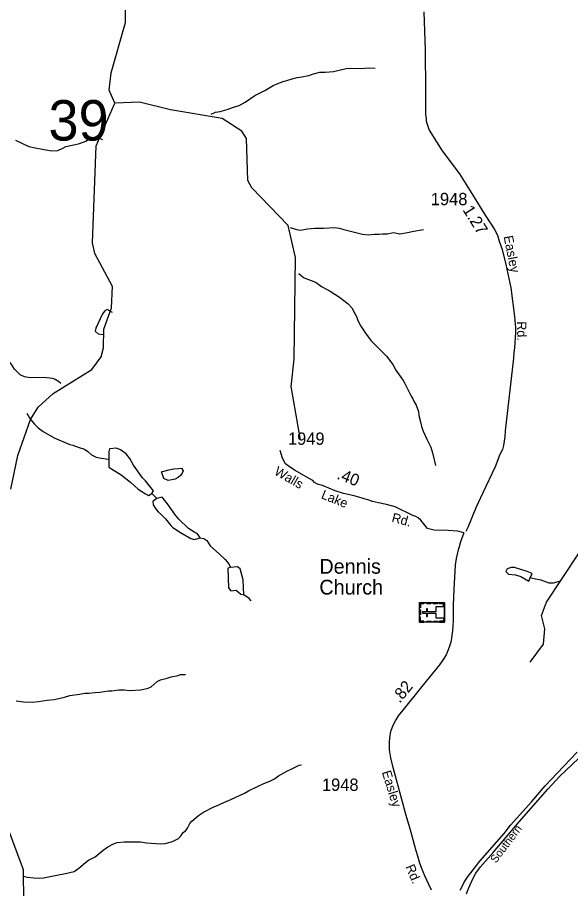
# Model space of a CAD drawing. Extents: x 1547597 to 1699558, y 810033 to 920809.
# Drawn here: x 1650573 to 1656188, y 903252 to 912089 of the extents above; entities that cross this region are included whole.
import ezdxf

# ---------------------------------------------------------------- set-up
doc = ezdxf.new("R2010")
doc.units = 0
for name, color, linetype in [('Exist Cultural Church with Cemetery CELL', 7, 'Continuous'), ('Exist Cultural Church with Cemetery Label', 7, 'Continuous'), ('Exist Hydrographic Creek Single Shore', 7, 'Continuous'), ('Exist Hydrographic Misc Water Feature', 7, 'Continuous'), ('Exist Railroad Mainline', 7, 'Continuous'), ('Exist Railroad Mainline Label', 7, 'Continuous'), ('Exist Road Primary US Attributed', 7, 'Continuous'), ('Exist Road Secondary Mileage Hundredths English Label', 7, 'Continuous'), ('Exist Road Secondary Structure Standard Bridge Number Label', 7, 'Continuous'), ('Exist Road Secondary Type 41 Attributed', 7, 'Continuous'), ('Exist Road Secondary Type 51 Attributed', 7, 'Continuous'), ('Exist Road Secondary Type 51 Label', 7, 'Continuous'), ('Exist Road Secondary Type 51 Number Label', 7, 'Continuous')]:
    doc.layers.add(name, color=color, linetype=linetype)

msp = doc.modelspace()

# ---------------------------------------------------------------- linework, layer by layer
at = {"layer": 'Exist Cultural Church with Cemetery CELL'}
for points in [[(1654654.6, 905953.5), (1654654.6, 906152.6), (1654909.3, 906152.6), (1654909.3, 905953.5)], [(1654698, 906152.7), (1654698, 906141.3), (1654665.8, 906141.3), (1654665.8, 906100.7), (1654654.7, 906100.7), (1654654.7, 906152.6)], [(1654909.2, 905996.6), (1654909.2, 906108.7), (1654818.7, 906108.7), (1654818.7, 906058), (1654737.2, 906058), (1654737.2, 906091), (1654726.2, 906091), (1654726.2, 906058), (1654683.9, 906058), (1654683.9, 906046.4), (1654726.2, 906046.4), (1654726.2, 906013.3), (1654737.2, 906013.3), (1654737.2, 906046.4), (1654818.7, 906046.4), (1654818.7, 905996.6)], [(1654771.1, 906141.2), (1654727.8, 906141.2), (1654727.8, 906152.6), (1654771.1, 906152.6)], [(1654837, 906141.2), (1654793.7, 906141.2), (1654793.7, 906152.6), (1654837, 906152.6)], [(1654909.3, 906119.4), (1654897.8, 906119.4), (1654897.8, 906141.4), (1654857.4, 906141.4), (1654857.4, 906152.6), (1654909.3, 906152.6)], [(1654654.7, 906027.6), (1654654.7, 906079.4), (1654666.1, 906079.4), (1654666.1, 906027.6)], [(1654698, 905953.5), (1654698, 905964.8), (1654665.8, 905964.8), (1654665.8, 906005.4), (1654654.6, 906005.4), (1654654.6, 905953.5)], [(1654772.1, 905953.5), (1654728.8, 905953.5), (1654728.8, 905964.9), (1654772.1, 905964.9)], [(1654839.3, 905953.5), (1654796, 905953.5), (1654796, 905964.8), (1654839.3, 905964.8)], [(1654909.2, 905986.6), (1654897.7, 905986.6), (1654897.7, 905964.6), (1654857.3, 905964.6), (1654857.3, 905953.4), (1654909.2, 905953.4)]]:
    msp.add_lwpolyline(points, close=True, dxfattribs=at)
at = {"layer": 'Exist Hydrographic Creek Single Shore'}
msp.add_line((1651671.1, 912036.9), (1651662.1, 912723.6), dxfattribs=at)
for points in [[(1651561.1, 911219), (1651505.2, 911351.4), (1651524.1, 911528.3), (1651671.1, 912036.9)], [(1655779.3, 905549.1), (1655914.2, 905730.2), (1655925.3, 905887.5), (1655893.3, 906022.8), (1655944.2, 906156.3), (1656275.3, 906658.4), (1656790.3, 907137.1), (1657196.3, 907608.1), (1657349.3, 907913.5), (1657498.2, 908471.9), (1657563.2, 909045), (1657567.2, 909412.7), (1657472.3, 909795.3), (1657476.3, 910146.5), (1657556.3, 910522.4), (1657616.2, 910668.9), (1657644.2, 910911.3), (1657619.3, 910954.4), (1657613.3, 911122), (1657437.2, 911755.9), (1657414.3, 911956.5)], [(1650506.2, 907304.4), (1650577.2, 907644.4), (1650706.2, 908009.4), (1650783.2, 908135.9), (1650934.2, 908273.9), (1651329.1, 908518.7), (1651422.2, 908644.8), (1651448.2, 908736.2), (1651451.1, 908926.5), (1651528.1, 909141.7), (1651539.2, 909358.1), (1651360.2, 909693.3), (1651336.2, 909802.2), (1651373.2, 910786.2), (1651561.1, 911219)], [(1650639.1, 903109.7), (1650635.1, 903441.2), (1650473.1, 903877.9)]]:
    msp.add_lwpolyline(points, dxfattribs=at)
at = {"layer": 'Exist Hydrographic Misc Water Feature'}
for points in [[(1652541, 911107.4), (1652582, 911127), (1652630.1, 911134.3), (1652702.5, 911155), (1652766.7, 911177.8), (1652823, 911196.9), (1652885.6, 911227.9), (1652930.1, 911261.1), (1652984.6, 911296.2), (1653085.4, 911348.4), (1653168.2, 911399), (1653234.6, 911423.9), (1653280.9, 911441.1), (1653307, 911448.7), (1653363.2, 911465.7), (1653411.4, 911480.9), (1653459.5, 911488.1), (1653531.8, 911500.8), (1653580, 911518), (1653644.3, 911532.9), (1653700.2, 911533.9), (1653780.3, 911540.6), (1653908.8, 911570.4), (1653956.8, 911573.6), (1654060.7, 911569.8), (1654132.8, 911578.6), (1654204.7, 911575.3)], [(1653446.2, 907802.6), (1653353.2, 908346.2), (1653381.2, 908621.4), (1653394.2, 909655.1), (1653322.2, 909978.4), (1652952.2, 910360.1), (1652911.2, 910436.4), (1652899.2, 910860.1), (1652850.2, 910936.6), (1652652.2, 911062.1), (1652128.2, 911151.6), (1651812.2, 911230.2), (1651561.1, 911219)], [(1650554.1, 910843.6), (1650689.1, 910781.3), (1650768.7, 910763.9), (1650808.6, 910755.2), (1650864.4, 910744.4), (1650920.3, 910735.3), (1650984.3, 910740.3), (1651032.6, 910761.5), (1651064.9, 910780.9), (1651145.2, 910797.6), (1651201.4, 910810.6), (1651265.7, 910833.5), (1651306.2, 910862.8), (1651346.3, 910872.1), (1651386.2, 910871.4), (1651437.7, 910850.9)], [(1653340.7, 909956.7), (1653406.4, 909939), (1653446.3, 909932.4), (1653518.5, 909943.1), (1653590.5, 909949.9), (1653678.5, 909950.4), (1653790.6, 909956.5), (1653838.5, 909951.6), (1653886.2, 909938.9), (1654077.3, 909889.6), (1654133.3, 909884.7), (1654197.4, 909891.6), (1654245.4, 909890.7), (1654277.4, 909894.2), (1654325.3, 909895.3), (1654389.5, 909908.3), (1654453.3, 909895.2), (1654533.5, 909907.9), (1654581.7, 909917), (1654653.8, 909931.7), (1654693.9, 909937.1)], [(1653430.9, 909492.3), (1653476.4, 909451.9), (1653518.2, 909433.2), (1653565.9, 909418.4), (1653605.6, 909401.7), (1653660.9, 909358.7), (1653748.1, 909311.3), (1653843.1, 909249.6), (1653929.9, 909182.2), (1653967.2, 909141.6), (1654002.3, 909078.9), (1654015.8, 909054.7), (1654029.2, 909014.4), (1654058.3, 908958), (1654112.9, 908877.1), (1654136.4, 908844.7), (1654159.9, 908812.3), (1654321.2, 908653.6), (1654383.8, 908568.5), (1654414.9, 908512), (1654463.7, 908439.1), (1654489.2, 908406.7), (1654500.8, 908382.5), (1654570.5, 908245.3), (1654586.1, 908221), (1654599.6, 908188.8), (1654621, 908156.4), (1654644, 908092), (1654649.3, 908051.9), (1654664.3, 907987.7), (1654673.5, 907939.6), (1654690.8, 907891.3), (1654729.4, 907810.6), (1654768.1, 907730), (1654785.2, 907673.7), (1654817.1, 907545.1)], [(1651538.2, 909096.1), (1651482.4, 909125), (1651460, 909111.2), (1651437.3, 909081.1), (1651367.5, 908936.9), (1651363.6, 908905.4), (1651393.6, 908879.1), (1651444.4, 908872.6)], [(1651013.1, 908375.4), (1650990.2, 908396.3), (1650954.6, 908416.9), (1650930.7, 908427.3), (1650838.8, 908434.9), (1650702.9, 908433.2), (1650643.1, 908442.2), (1650601.5, 908464.9), (1650544.4, 908521.9), (1650509.2, 908574.5), (1650472, 908619.1), (1650439.3, 908666.8)], [(1650667.1, 908074.7), (1650694.3, 908027.3), (1650711.9, 908003), (1650745.2, 907962.5), (1650784.6, 907925.8), (1650834, 907889), (1650945, 907825), (1651103.8, 907756.3), (1651135.7, 907749.9), (1651199.2, 907724.8), (1651254.9, 907707.9), (1651286.6, 907687.2), (1651326.1, 907652.6), (1651373.6, 907629.8), (1651421.4, 907619), (1651501, 907608.1)], [(1651938.5, 907260.3), (1651953.8, 907286), (1651912.7, 907338.7), (1651871.6, 907389.3), (1651842.1, 907417.8), (1651750.1, 907545.3), (1651713.3, 907614), (1651676, 907660.6), (1651618.7, 907701.6), (1651579, 907720.3), (1651507, 907711.8), (1651502.5, 907685.6), (1651501, 907608.1)], [(1651501, 907608.1), (1651501.9, 907525.6), (1651626.6, 907447.5), (1651721.4, 907373.9), (1651760.8, 907337.2), (1651800.2, 907304.5), (1651871.4, 907255.3), (1651903.1, 907238.8), (1651938.5, 907260.3)], [(1652101.5, 907391.4), (1652057.8, 907410.1), (1652034.9, 907478.5), (1652071.1, 907487.9), (1652111.3, 907499.2), (1652159.4, 907510.4), (1652207.4, 907511.6), (1652239.5, 907517), (1652255, 907490.8), (1652246.6, 907465), (1652228.3, 907443.2), (1652204, 907421.7), (1652173.7, 907406.2), (1652141.6, 907398.7), (1652101.5, 907391.4)], [(1651938.5, 907260.3), (1651959, 907237.9), (1651988.5, 907209.7)], [(1651988.5, 907209.7), (1651948.1, 907178), (1651951.6, 907146), (1651982.7, 907097.4), (1652000.4, 907073.1), (1652035.8, 907042.6), (1652075.2, 907001.9), (1652131.8, 906936.5), (1652151.7, 906914.6), (1652228.9, 906863.2), (1652331.8, 906803.5), (1652371.7, 906792.8), (1652427.9, 906810.9)], [(1652427.9, 906810.9), (1652402.6, 906850.3), (1652374.9, 906864.8), (1652309.5, 906903.8), (1652211.1, 906997.6), (1652177.7, 907038.2), (1652095.7, 907155.5), (1652040.8, 907222.5), (1651988.5, 907209.7)], [(1652427.9, 906810.9), (1652463.8, 906803.3), (1652495.5, 906782.8), (1652530.5, 906728.1), (1652625.2, 906644.6), (1652682.1, 906590)], [(1652682.1, 906590), (1652719.8, 906545.1), (1652737.3, 906510)], [(1652737.3, 906510), (1652707.2, 906500.9), (1652716.5, 906302.4), (1652739.4, 906271.4), (1652792.8, 906278.8), (1652842.5, 906236.8), (1652871.6, 906230.3)], [(1652871.6, 906230.3), (1652866.2, 906382.2), (1652834, 906496.1), (1652808.7, 906514.6), (1652737.3, 906510)], [(1655779.3, 906403.2), (1655798.9, 906448.4), (1655749.2, 906467.3), (1655617.9, 906509.5), (1655585.9, 906510), (1655545.7, 906494.8), (1655532.3, 906468.9), (1655558.8, 906442.6), (1655628.7, 906433.3), (1655684.4, 906418.4), (1655724, 906393.8), (1655763.6, 906371), (1655779.3, 906403.2)], [(1656071.8, 906366.4), (1656011.2, 906350.8), (1655971.2, 906351.5), (1655889.8, 906380.9), (1655832, 906391.9), (1655779.3, 906403.2)], [(1652945.1, 906170), (1652924.5, 906194.3), (1652871.6, 906230.3)], [(1650561.7, 905155.8), (1650633.6, 905146.5), (1650721.5, 905143.1), (1650785.5, 905149.9), (1650873.7, 905162.4), (1650945.8, 905169.2), (1650978, 905176.7), (1651050.2, 905193.4), (1651104.4, 905210.5), (1651202.6, 905222.8), (1651258.8, 905233.9), (1651298.8, 905233.2), (1651362.9, 905240), (1651410.8, 905245.3), (1651499, 905257.8), (1651531, 905257.2), (1651603.2, 905268), (1651657.1, 905267.1), (1651715, 905260), (1651827.1, 905268.1), (1651899.4, 905285), (1651931.6, 905298.4), (1651990.4, 905353.3), (1652024.7, 905370.8), (1652092.9, 905385.6), (1652133.1, 905399), (1652205.3, 905413.7), (1652229.5, 905423.3), (1652277.5, 905424.5)], [(1650635.1, 903377), (1650676.7, 903365.9), (1650740.5, 903360.7), (1650796.4, 903355.8), (1650836.5, 903359.1), (1650972.9, 903386.8), (1651061.1, 903403.3), (1651149.4, 903425.9), (1651198, 903459), (1651262.9, 903517.9), (1651295.3, 903541.3), (1651363.8, 903574.1), (1651444.9, 903642.8), (1651489.4, 903676), (1651547.8, 903707), (1651584, 903718.4), (1651658.1, 903727.2), (1651786.1, 903727), (1651824, 903724.3), (1651881.8, 903715.3), (1652025.7, 903706.9), (1652073.8, 903710.1), (1652138, 903724.9), (1652168.2, 903740.4), (1652206.4, 903759.8), (1652234.9, 903789.3), (1652255.5, 903821), (1652281.8, 903842.5), (1652298.1, 903864.3), (1652322.9, 903911.8), (1652343.3, 903935.4), (1652410.2, 903992.3), (1652460.7, 904025.4), (1652567.5, 904081.6), (1652611.8, 904096.9), (1652638.1, 904112.5), (1652692.4, 904135.5), (1652740.7, 904156.7), (1652877.7, 904218.4), (1652920.1, 904243.6), (1653016.8, 904289.9), (1653075.2, 904317), (1653135.5, 904340), (1653182, 904365.1), (1653224.4, 904396.4), (1653313.2, 904446.9), (1653345.5, 904460.3), (1653432.1, 904502.9), (1653458.2, 904506.5)]]:
    msp.add_lwpolyline(points, dxfattribs=at)
at = {"layer": 'Exist Railroad Mainline'}
msp.add_lwpolyline([(1655130.7, 903199.1), (1655152.2, 903254.1), (1655194.2, 903345.4), (1655225, 903407.2), (1655274.9, 903470.7), (1655402.9, 903618), (1655667.2, 903928.1), (1655956.3, 904260.8), (1656079.3, 904391.7), (1656456.9, 904751.5), (1656808.5, 905079.5), (1657127.5, 905362.9), (1657524.7, 905758.3), (1657931.4, 906148.2), (1658376.5, 906566), (1658764.1, 906937), (1659101.9, 907262)], dxfattribs=at)
at = {"layer": 'Exist Road Primary US Attributed'}
msp.add_lwpolyline([(1655067.6, 903236.4), (1655079.6, 903257.8), (1655105.6, 903311.6), (1655127.6, 903346.9), (1655148.6, 903378.4), (1655175.3, 903413), (1655268.4, 903528.9), (1655514.3, 903810.5), (1655578.5, 903894.7), (1655795.5, 904135.8), (1655931.7, 904293.9), (1656051, 904423.4), (1656255, 904634.2)], dxfattribs=at)
at = {"layer": 'Exist Road Secondary Type 41 Attributed'}
msp.add_lwpolyline([(1655106.1, 906862.2), (1655043.7, 906876.8), (1654946.7, 906885.2), (1654804.5, 906888.5), (1654737, 906905.4), (1654666.6, 906989), (1654640.4, 907013.3), (1654618.6, 907025.6), (1654585.6, 907036.4), (1654409.2, 907125.2), (1654319.6, 907148), (1654237.7, 907164.9), (1654178.6, 907178.3), (1654131.2, 907193.9), (1654102.6, 907202), (1654072.2, 907212.1), (1653991.2, 907235.8), (1653883.1, 907259.4), (1653798.7, 907286.5), (1653670.6, 907339.9), (1653618.4, 907354.1), (1653589.3, 907371), (1653573.2, 907392.9), (1653526.4, 907415.7), (1653393.1, 907492.9), (1653333.5, 907531.5), (1653293.9, 907561.9), (1653272.1, 907604), (1653261.6, 907629.2), (1653254.4, 907650.6), (1653241, 907697.4)], dxfattribs=at)
at = {"layer": 'Exist Road Secondary Type 51 Attributed'}
for points in [[(1654700.2, 912144.8), (1654713.3, 911755.3), (1654712.5, 911694.8), (1654716.6, 911405.3), (1654714.2, 911236.4), (1654716.6, 911147.1), (1654716.6, 911101.2), (1654721.5, 911067.4), (1654721.5, 911036), (1654752.8, 910944.3), (1654883.1, 910736.7), (1655059, 910501.9), (1655212.8, 910260.5), (1655297.4, 910121.7), (1655364.5, 910015.2), (1655387.4, 909981.1), (1655417.6, 909938.7), (1655445.4, 909879.9), (1655462.5, 909818.3), (1655493.2, 909736.1), (1655530.4, 909584), (1655581, 909347.4), (1655618.2, 909055), (1655627, 908972.3), (1655628.8, 908946.2), (1655628.3, 908892.7), (1655617.7, 908735.9), (1655612.5, 908689.5), (1655608.8, 908631.7), (1655523.6, 907893.8), (1655520.9, 907836), (1655508.6, 907745.8), (1655498.2, 907705.4), (1655469.5, 907656.7), (1655422.5, 907529.2), (1655298.7, 907266.9), (1655225.3, 907113.7), (1655144.1, 906915.5), (1655123.9, 906875.7)], [(1655106.1, 906862.2), (1655071.3, 906770.2), (1655056.3, 906719.5), (1655047.9, 906688.1), (1655026.4, 906601.6), (1655017.3, 906533.6), (1655001.5, 906287), (1654997.6, 906125.9), (1654994.7, 905972.9), (1654988.9, 905864.3), (1654986, 905848.1), (1654979.7, 905793.5), (1654971.8, 905751.6), (1654960.3, 905709.6), (1654946.2, 905674), (1654923.9, 905624.2), (1654895, 905576.5), (1654857.3, 905521.9), (1654679.3, 905301.2), (1654486.3, 905061.5), (1654438.6, 905003.9), (1654414.5, 904963.5), (1654397.2, 904933.6), (1654379.3, 904894.3), (1654367.8, 904861.2), (1654358.4, 904829.8), (1654353.6, 904802), (1654350.5, 904784.7), (1654345.2, 904728.6), (1654346.3, 904659.4), (1654358.6, 904579.1), (1654375.9, 904507.3), (1654427, 904320.1), (1654517.2, 903997.1), (1654552.4, 903872.9), (1654572.3, 903798.9), (1654601.1, 903698.2), (1654616.9, 903638.5), (1654632.6, 903583.4), (1654651.5, 903522.6), (1654670.9, 903463.9), (1654703.9, 903385.7), (1654744.5, 903295.5), (1654771.8, 903240.5)]]:
    msp.add_lwpolyline(points, dxfattribs=at)

# ---------------------------------------------------------------- texts
at = {"layer": 'Exist Cultural Church with Cemetery Label'}
for s, p in [('Dennis', (1653638.3, 906445.7)), ('Church', (1653638.3, 906234.6))]:
    msp.add_text(s, height=150, dxfattribs=at).set_placement(p)
at = {"layer": 'Exist Railroad Mainline Label'}
msp.add_text('Southern', height=82.02, rotation=52.96738, dxfattribs=at).set_placement((1655431, 903503.6))
at = {"layer": 'Exist Road Secondary Mileage Hundredths English Label'}
for s, rotation, p in [('1.27', 302.22112, (1655087.9, 910136.8)), ('.40', 338.10959, (1653807.7, 907412)), ('.82', 50.46772, (1654453.5, 905126.8))]:
    msp.add_text(s, height=120, rotation=rotation, dxfattribs=at).set_placement(p)
at = {"layer": 'Exist Road Secondary Structure Standard Bridge Number Label'}
msp.add_text('39', height=410.1, dxfattribs=at).set_placement((1650888.5, 910840.1))
at = {"layer": 'Exist Road Secondary Type 51 Label'}
for s, rotation, p in [('Easley', 281.12706, (1655508.1, 909866.8)), ('Rd.', 270.96308, (1655643.9, 909005.4)), ('Walls', 329.93798, (1653172, 907457.5)), ('Lake', 337.83565, (1653648.5, 907213.6)), ('Rd.', 345.33418, (1654366.2, 906973.5)), ('Easley', 287.17056, (1654271.1, 904433.4)), ('Rd.', 292.69193, (1654510.6, 903473.4))]:
    msp.add_text(s, height=95, rotation=rotation, dxfattribs=at).set_placement(p)
at = {"layer": 'Exist Road Secondary Type 51 Number Label'}
for s, p in [('1948', (1654769.3, 910184.5)), ('1949', (1653319, 907753.5)), ('1948', (1653664.1, 904242.8))]:
    msp.add_text(s, height=125, dxfattribs=at).set_placement(p)

doc.saveas('drawing.dxf')
